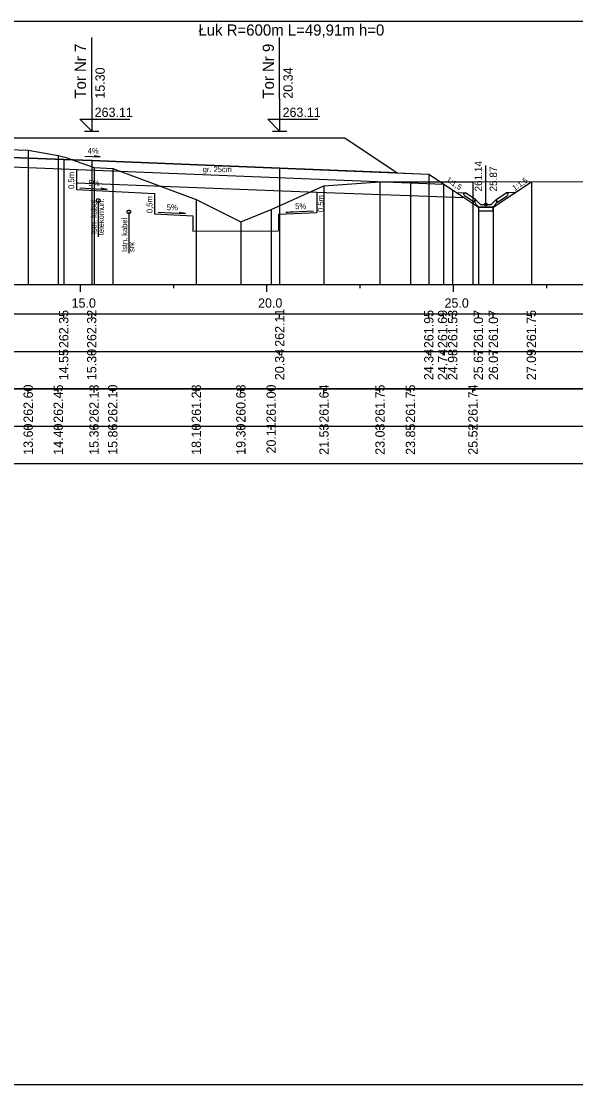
# Model space of a CAD drawing. Extents: x 6516023 to 6560129, y 5513077 to 5529206.
# Drawn here: x 6519523.62 to 6519538.49, y 5514551.66 to 5514580.16 of the extents above; entities that cross this region are included whole.
import ezdxf

# ---------------------------------------------------------------- set-up
doc = ezdxf.new("R2010")
doc.units = 0
for name, color, linetype in [('IR_default', 7, 'Continuous'), ('TOR_PRZEK_P-kable', 7, 'Continuous'), ('TOR_PRZEK_P-komponent', 7, 'Continuous'), ('TOR_PRZEK_P-odwodnienie', 7, 'Continuous'), ('TOR_PRZEK_P-opisy', 7, 'Continuous'), ('TOR_PRZEK_P-schodkowanie+wymiana', 7, 'Continuous'), ('TOR_PRZEK_P-tabelka istniejace', 7, 'Continuous'), ('TOR_PRZEK_P-tabelka projektowane', 7, 'Continuous'), ('TOR_PRZEK_P-teren istniejacy', 7, 'Continuous'), ('TOR_PRZEK_P-tory projektowane', 7, 'Continuous'), ('TOR_PRZEK_P-uklad odniesienia', 7, 'Continuous'), ('TOR_PRZEK_P-warstwa ochronna I', 7, 'Continuous'), ('TOR_PRZEK_P-warstwa ochronna II', 7, 'Continuous'), ('TOR_PS_T-skarpy projektowane', 7, 'Continuous'), ('TOR_RAMKI-ramka+tabelka 1', 7, 'Continuous')]:
    doc.layers.add(name, color=color, linetype=linetype)

msp = doc.modelspace()

# ---------------------------------------------------------------- linework, layer by layer
at = {"layer": 'IR_default'}
msp.add_lwpolyline([(6519522.829, 5514577.032), (6519523.763, 5514577.032), (6519527.263, 5514577.032), (6519528.41, 5514577.032), (6519528.802, 5514577.032), (6519531.418, 5514577.032), (6519532.302, 5514577.032), (6519533.353, 5514576.331), (6519533.708, 5514576.094), (6519534.339, 5514576.069), (6519534.552, 5514576.06), (6519535.029, 5514575.742), (6519535.19, 5514575.635), (6519535.191, 5514575.635), (6519535.192, 5514575.635), (6519535.351, 5514575.528), (6519535.882, 5514575.174), (6519535.983, 5514575.174), (6519536.282, 5514575.174), (6519536.429, 5514575.273), (6519536.867, 5514575.564), (6519536.935, 5514575.61), (6519537.302, 5514575.855)], dxfattribs=at)
at = {"layer": 'TOR_PRZEK_P-kable'}
for p, q in [((6519525.69, 5514575.349), (6519525.69, 5514574.375)), ((6519526.51, 5514575.048), (6519526.51, 5514573.938))]:
    msp.add_line(p, q, dxfattribs=at)
for centre in [(6519525.69, 5514575.349), (6519526.51, 5514575.048)]:
    msp.add_circle(centre, 0.05, dxfattribs=at)
at = {"layer": 'TOR_PRZEK_P-komponent'}
msp.add_lwpolyline([(6519522.513, 5514577.032), (6519523.763, 5514577.032), (6519527.263, 5514577.032), (6519528.802, 5514577.032), (6519532.302, 5514577.032), (6519533.708, 5514576.094), (6519530.552, 5514576.22), (6519525.513, 5514576.422), (6519524.763, 5514576.452), (6519523.138, 5514576.517)], dxfattribs=at)
at = {"layer": 'TOR_PRZEK_P-odwodnienie'}
for p, q in [((6519536.082, 5514575.244), (6519536.082, 5514576.288)), ((6519535.773, 5514575.304), (6519535.511, 5514575.478)), ((6519535.817, 5514575.37), (6519535.537, 5514575.557)), ((6519535.784, 5514575.32), (6519535.773, 5514575.304)), ((6519535.774, 5514575.339), (6519535.822, 5514575.363)), ((6519535.817, 5514575.37), (6519535.809, 5514575.358)), ((6519535.942, 5514575.244), (6519535.822, 5514575.363)), ((6519536.222, 5514575.244), (6519536.342, 5514575.363)), ((6519536.342, 5514575.363), (6519536.389, 5514575.339)), ((6519536.346, 5514575.37), (6519536.627, 5514575.557)), ((6519536.346, 5514575.37), (6519536.355, 5514575.358)), ((6519536.38, 5514575.32), (6519536.391, 5514575.304)), ((6519536.391, 5514575.304), (6519536.652, 5514575.478)), ((6519535.892, 5514575.174), (6519536.272, 5514575.174)), ((6519535.942, 5514575.244), (6519536.222, 5514575.244))]:
    msp.add_line(p, q, dxfattribs=at)
for points in [[(6519535.29, 5514575.569), (6519535.537, 5514575.557)], [(6519535.486, 5514575.53), (6519535.537, 5514575.557)], [(6519535.486, 5514575.53), (6519535.511, 5514575.478)], [(6519535.809, 5514575.358), (6519535.773, 5514575.339)], [(6519535.773, 5514575.339), (6519535.784, 5514575.32)], [(6519535.822, 5514575.244), (6519535.774, 5514575.339)], [(6519536.342, 5514575.244), (6519536.389, 5514575.339)], [(6519536.355, 5514575.358), (6519536.39, 5514575.339)], [(6519536.39, 5514575.339), (6519536.38, 5514575.32)], [(6519536.873, 5514575.569), (6519536.627, 5514575.557)], [(6519536.677, 5514575.53), (6519536.627, 5514575.557)], [(6519536.677, 5514575.53), (6519536.652, 5514575.478)], [(6519535.892, 5514575.174), (6519535.822, 5514575.244)], [(6519536.282, 5514575.174), (6519535.882, 5514575.174), (6519535.882, 5514575.074), (6519536.282, 5514575.074), (6519536.282, 5514575.174)], [(6519536.272, 5514575.174), (6519536.342, 5514575.244)], [(6519536.282, 5514575.174), (6519536.281, 5514575.175), (6519536.282, 5514575.174), (6519536.281, 5514575.174), (6519536.282, 5514575.174), (6519536.282, 5514575.174), (6519536.282, 5514575.174), (6519536.282, 5514575.175)]]:
    msp.add_lwpolyline(points, dxfattribs=at)
msp.add_circle((6519536.082, 5514575.244), 0.035, dxfattribs=at)
at = {"layer": 'TOR_PRZEK_P-opisy'}
msp.add_lwpolyline([(6519525.326, 5514576.544), (6519525.743, 5514576.525), (6519525.576, 5514576.553)], dxfattribs=at)
at = {"layer": 'TOR_PRZEK_P-schodkowanie+wymiana'}
for p, q in [((6519525.101, 5514576.188), (6519525.101, 5514575.645)), ((6519525.101, 5514575.645), (6519527.2, 5514575.54)), ((6519527.2, 5514575.54), (6519527.2, 5514574.997)), ((6519531.549, 5514575.025), (6519530.526, 5514574.974)), ((6519527.2, 5514574.997), (6519528.223, 5514574.946)), ((6519528.223, 5514574.946), (6519528.223, 5514574.533)), ((6519530.526, 5514574.978), (6519530.526, 5514574.537)), ((6519528.223, 5514574.533), (6519530.526, 5514574.537))]:
    msp.add_line(p, q, dxfattribs=at)
for points in [[(6519531.549, 5514575.568), (6519525.101, 5514575.82)], [(6519535.511, 5514575.422), (6519531.549, 5514575.568), (6519531.549, 5514575.025)]]:
    msp.add_lwpolyline(points, dxfattribs=at)
at = {"layer": 'TOR_PRZEK_P-tabelka istniejace'}
for p, q in [((6519523.81, 5514570.206), (6519523.81, 5514570.306)), ((6519524.615, 5514570.206), (6519524.615, 5514570.306)), ((6519525.575, 5514570.206), (6519525.575, 5514570.306)), ((6519526.077, 5514570.206), (6519526.077, 5514570.306)), ((6519528.317, 5514570.206), (6519528.317, 5514570.306)), ((6519529.512, 5514570.206), (6519529.512, 5514570.306)), ((6519530.325, 5514570.206), (6519530.325, 5514570.306)), ((6519531.741, 5514570.206), (6519531.741, 5514570.306)), ((6519533.243, 5514570.206), (6519533.243, 5514570.306)), ((6519534.06, 5514570.206), (6519534.06, 5514570.306)), ((6519535.734, 5514570.206), (6519535.734, 5514570.306)), ((6519459.163, 5514569.306), (6519552.963, 5514569.306)), ((6519523.81, 5514569.206), (6519523.81, 5514569.306)), ((6519524.615, 5514569.206), (6519524.615, 5514569.306)), ((6519525.575, 5514569.206), (6519525.575, 5514569.306)), ((6519526.077, 5514569.206), (6519526.077, 5514569.306)), ((6519528.317, 5514569.206), (6519528.317, 5514569.306)), ((6519529.512, 5514569.206), (6519529.512, 5514569.306)), ((6519530.325, 5514569.206), (6519530.325, 5514569.306)), ((6519531.741, 5514569.206), (6519531.741, 5514569.306)), ((6519533.243, 5514569.206), (6519533.243, 5514569.306)), ((6519534.06, 5514569.206), (6519534.06, 5514569.306)), ((6519535.734, 5514569.206), (6519535.734, 5514569.306))]:
    msp.add_line(p, q, dxfattribs=at)
for points in [[(6519523.81, 5514576.706), (6519523.81, 5514573.306), (6519523.81, 5514573.176), (6519523.81, 5514573.106)], [(6519524.615, 5514576.556), (6519524.615, 5514573.306), (6519524.615, 5514573.176), (6519524.615, 5514573.106)], [(6519525.575, 5514576.24), (6519525.575, 5514573.306), (6519525.575, 5514573.176), (6519525.575, 5514573.106)], [(6519526.077, 5514576.208), (6519526.077, 5514573.306), (6519526.077, 5514573.176), (6519526.077, 5514573.106)], [(6519531.741, 5514575.744), (6519531.741, 5514573.306), (6519531.741, 5514573.176), (6519531.741, 5514573.106)], [(6519533.243, 5514575.853), (6519533.243, 5514573.306), (6519533.243, 5514573.176), (6519533.243, 5514573.106)], [(6519534.06, 5514575.855), (6519534.06, 5514573.306), (6519534.06, 5514573.176), (6519534.06, 5514573.106)], [(6519535.734, 5514575.849), (6519535.734, 5514573.306), (6519535.734, 5514573.176), (6519535.734, 5514573.106)], [(6519528.317, 5514575.381), (6519528.317, 5514573.306), (6519528.317, 5514573.176), (6519528.317, 5514573.106)], [(6519530.325, 5514575.108), (6519530.325, 5514573.306), (6519530.325, 5514573.176), (6519530.325, 5514573.106)], [(6519529.512, 5514574.781), (6519529.512, 5514573.306), (6519529.512, 5514573.176), (6519529.512, 5514573.106)]]:
    msp.add_lwpolyline(points, dxfattribs=at)
msp.add_lwpolyline([(6519459.163, 5514570.306), (6519459.163, 5514568.306), (6519552.963, 5514568.306), (6519552.963, 5514570.306)], close=True, dxfattribs=at)
at = {"layer": 'TOR_PRZEK_P-tabelka projektowane'}
for p, q in [((6519524.763, 5514572.206), (6519524.763, 5514572.306)), ((6519525.513, 5514572.206), (6519525.513, 5514572.306)), ((6519530.552, 5514572.206), (6519530.552, 5514572.306)), ((6519534.552, 5514572.206), (6519534.552, 5514572.306)), ((6519534.95, 5514572.206), (6519534.95, 5514572.306)), ((6519535.192, 5514572.206), (6519535.192, 5514572.306)), ((6519535.882, 5514572.206), (6519535.882, 5514572.306)), ((6519536.282, 5514572.206), (6519536.282, 5514572.306)), ((6519537.302, 5514572.206), (6519537.302, 5514572.306)), ((6519459.163, 5514571.306), (6519552.963, 5514571.306)), ((6519524.763, 5514571.206), (6519524.763, 5514571.306)), ((6519525.513, 5514571.206), (6519525.513, 5514571.306)), ((6519530.552, 5514571.206), (6519530.552, 5514571.306)), ((6519534.552, 5514571.206), (6519534.552, 5514571.306)), ((6519534.95, 5514571.206), (6519534.95, 5514571.306)), ((6519535.192, 5514571.206), (6519535.192, 5514571.306)), ((6519535.882, 5514571.206), (6519535.882, 5514571.306)), ((6519536.282, 5514571.206), (6519536.282, 5514571.306)), ((6519537.302, 5514571.206), (6519537.302, 5514571.306))]:
    msp.add_line(p, q, dxfattribs=at)
for points in [[(6519524.763, 5514576.452), (6519524.763, 5514573.306), (6519524.763, 5514573.176), (6519524.763, 5514573.106)], [(6519525.513, 5514576.422), (6519525.513, 5514573.306), (6519525.513, 5514573.176), (6519525.513, 5514573.106)], [(6519530.552, 5514576.22), (6519530.552, 5514573.306), (6519530.552, 5514573.176), (6519530.552, 5514573.106)], [(6519534.552, 5514576.06), (6519534.552, 5514573.306), (6519534.552, 5514573.176), (6519534.552, 5514573.106)], [(6519534.95, 5514575.794), (6519534.95, 5514573.306), (6519534.95, 5514573.176), (6519534.95, 5514573.106)], [(6519535.192, 5514575.635), (6519535.192, 5514573.306), (6519535.192, 5514573.176), (6519535.192, 5514573.106)], [(6519537.302, 5514575.855), (6519537.302, 5514573.306), (6519537.302, 5514573.176), (6519537.302, 5514573.106)], [(6519535.882, 5514575.174), (6519535.882, 5514573.306), (6519535.882, 5514573.176), (6519535.882, 5514573.106)], [(6519536.282, 5514575.174), (6519536.282, 5514573.306), (6519536.282, 5514573.176), (6519536.282, 5514573.106)]]:
    msp.add_lwpolyline(points, dxfattribs=at)
msp.add_lwpolyline([(6519459.163, 5514572.306), (6519459.163, 5514570.306), (6519552.963, 5514570.306), (6519552.963, 5514572.306)], close=True, dxfattribs=at)
at = {"layer": 'TOR_PRZEK_P-teren istniejacy'}
msp.add_lwpolyline([(6519519.722, 5514576.838), (6519523.81, 5514576.706), (6519524.615, 5514576.556), (6519524.794, 5514576.516), (6519525.575, 5514576.24), (6519526.077, 5514576.208), (6519528.317, 5514575.381), (6519529.512, 5514574.781), (6519530.325, 5514575.108), (6519531.741, 5514575.744), (6519533.243, 5514575.853), (6519534.06, 5514575.855), (6519535.734, 5514575.849), (6519538.919, 5514575.86), (6519539.06, 5514575.859), (6519539.198, 5514575.845), (6519540.015, 5514575.665), (6519540.241, 5514575.539), (6519544.729, 5514575.703), (6519547.25, 5514575.732), (6519552.963, 5514575.693)], dxfattribs=at)
at = {"layer": 'TOR_PRZEK_P-tory projektowane'}
for p, q in [((6519525.513, 5514578.089), (6519525.513, 5514579.722)), ((6519530.552, 5514578.089), (6519530.552, 5514579.721)), ((6519525.513, 5514578.089), (6519525.513, 5514577.212)), ((6519530.552, 5514578.089), (6519530.552, 5514577.212)), ((6519525.513, 5514577.212), (6519525.194, 5514577.531)), ((6519525.194, 5514577.531), (6519526.538, 5514577.531)), ((6519530.552, 5514577.212), (6519530.232, 5514577.531)), ((6519530.232, 5514577.531), (6519531.577, 5514577.531)), ((6519525.321, 5514577.212), (6519525.705, 5514577.212)), ((6519530.36, 5514577.212), (6519530.743, 5514577.212))]:
    msp.add_line(p, q, dxfattribs=at)
at = {"layer": 'TOR_PRZEK_P-uklad odniesienia'}
for p, q in [((6519462.963, 5514573.106), (6519552.963, 5514573.106)), ((6519525.213, 5514572.906), (6519525.213, 5514573.106)), ((6519527.713, 5514573.006), (6519527.713, 5514573.106)), ((6519530.213, 5514572.906), (6519530.213, 5514573.106)), ((6519532.713, 5514573.006), (6519532.713, 5514573.106)), ((6519535.213, 5514572.906), (6519535.213, 5514573.106)), ((6519537.713, 5514573.006), (6519537.713, 5514573.106))]:
    msp.add_line(p, q, dxfattribs=at)
at = {"layer": 'TOR_PRZEK_P-warstwa ochronna I'}
msp.add_lwpolyline([(6519513.41, 5514575.828), (6519523.138, 5514576.217), (6519523.138, 5514576.267), (6519534.95, 5514575.794)], dxfattribs=at)
at = {"layer": 'TOR_PRZEK_P-warstwa ochronna II'}
msp.add_lwpolyline([(6519496.876, 5514575.292), (6519497.376, 5514575.287), (6519498.231, 5514574.717), (6519498.631, 5514574.717), (6519501.713, 5514576.259), (6519505.713, 5514576.419), (6519506.463, 5514576.449), (6519508.001, 5514576.449), (6519509.463, 5514576.453), (6519510.213, 5514576.423), (6519512.809, 5514576.319), (6519513.409, 5514576.128), (6519516.013, 5514576.232), (6519520.763, 5514576.422), (6519521.513, 5514576.452), (6519523.138, 5514576.517), (6519524.763, 5514576.452), (6519525.513, 5514576.422), (6519530.552, 5514576.22), (6519534.552, 5514576.06), (6519535.192, 5514575.635), (6519535.882, 5514575.174), (6519536.282, 5514575.174), (6519537.302, 5514575.855)], dxfattribs=at)
at = {"layer": 'TOR_PS_T-skarpy projektowane'}
for points in [[(6519525.194, 5514575.69), (6519525.929, 5514575.65), (6519525.756, 5514575.681)], [(6519527.293, 5514575.042), (6519528.028, 5514575.002), (6519527.855, 5514575.033)], [(6519531.456, 5514575.069), (6519530.72, 5514575.03), (6519530.893, 5514575.061)]]:
    msp.add_lwpolyline(points, dxfattribs=at)
at = {"layer": 'TOR_RAMKI-ramka+tabelka 1'}
msp.add_lwpolyline([(6519359.513, 5514580.156), (6519607.013, 5514580.156), (6519607.013, 5514551.656), (6519359.513, 5514551.656)], close=True, dxfattribs=at)

# ---------------------------------------------------------------- texts
at = {"layer": 'TOR_PRZEK_P-kable'}
for s, height, p in [('Istn. kabel', 0.14999, (6519525.645, 5514574.451)), ('telekomun.', 0.15, (6519525.84, 5514574.423)), ('Istn. kabel', 0.14999, (6519526.465, 5514573.974)), ('srk', 0.15, (6519526.659, 5514573.974))]:
    msp.add_text(s, height=height, rotation=90.0511, dxfattribs=at).set_placement(p)
at = {"layer": 'TOR_PRZEK_P-odwodnienie'}
for s, p in [('261.14', (6519535.982, 5514575.594)), ('25.87', (6519536.382, 5514575.594))]:
    msp.add_text(s, height=0.2, rotation=90, dxfattribs=at).set_placement(p)
at = {"layer": 'TOR_PRZEK_P-opisy'}
for s, rotation, p in [('4%', 359.8485, (6519525.405, 5514576.61)), ('1:1,5', 325.9299, (6519535.006, 5514575.874)), ('1:1,5', 34.0701, (6519536.854, 5514575.605))]:
    msp.add_text(s, height=0.15, rotation=rotation, dxfattribs=at).set_placement(p)
at = {"layer": 'TOR_PRZEK_P-schodkowanie+wymiana'}
for p in [(6519525.043, 5514575.661), (6519527.142, 5514575.013), (6519531.731, 5514575.041)]:
    msp.add_text('0,5m', height=0.1545, rotation=90, dxfattribs=at).set_placement(p)
at = {"layer": 'TOR_PRZEK_P-tabelka istniejace'}
for s, p in [('262.60', (6519523.935, 5514569.398)), ('262.45', (6519524.74, 5514569.397)), ('262.13', (6519525.7, 5514569.398)), ('262.10', (6519526.202, 5514569.398)), ('261.28', (6519528.442, 5514569.398)), ('260.68', (6519529.637, 5514569.398)), ('261.00', (6519530.45, 5514569.398)), ('261.64', (6519531.866, 5514569.399)), ('261.75', (6519533.368, 5514569.397)), ('261.75', (6519534.185, 5514569.397)), ('261.74', (6519535.859, 5514569.399)), ('13.60', (6519523.935, 5514568.538)), ('14.40', (6519524.74, 5514568.538)), ('15.36', (6519525.7, 5514568.538)), ('15.86', (6519526.202, 5514568.538)), ('18.10', (6519528.442, 5514568.538)), ('19.30', (6519529.637, 5514568.538)), ('20.11', (6519530.45, 5514568.573)), ('21.53', (6519531.866, 5514568.538)), ('23.03', (6519533.368, 5514568.538)), ('23.85', (6519534.185, 5514568.537)), ('25.52', (6519535.859, 5514568.54))]:
    msp.add_text(s, height=0.25, rotation=90, dxfattribs=at).set_placement(p)
at = {"layer": 'TOR_PRZEK_P-tabelka projektowane'}
for s, p in [('262.35', (6519524.888, 5514571.397)), ('262.32', (6519525.638, 5514571.4)), ('262.11', (6519530.677, 5514571.433)), ('261.95', (6519534.677, 5514571.397)), ('261.69', (6519535.045, 5514571.398)), ('261.53', (6519535.317, 5514571.398)), ('261.07', (6519536.007, 5514571.398)), ('261.07', (6519536.407, 5514571.398)), ('261.75', (6519537.427, 5514571.397)), ('14.55', (6519524.888, 5514570.537)), ('15.30', (6519525.638, 5514570.538)), ('20.34', (6519530.677, 5514570.539)), ('24.34', (6519534.677, 5514570.539)), ('24.74', (6519535.045, 5514570.539)), ('24.98', (6519535.317, 5514570.538)), ('25.67', (6519536.007, 5514570.538)), ('26.07', (6519536.407, 5514570.538)), ('27.09', (6519537.427, 5514570.538))]:
    msp.add_text(s, height=0.25, rotation=90, dxfattribs=at).set_placement(p)
at = {"layer": 'TOR_PRZEK_P-tory projektowane'}
for s, height, rotation, p in [('Łuk R=600m L=49,91m h=0', 0.3, 360, (6519528.374, 5514579.772)), ('Tor Nr 7', 0.3, 90, (6519525.358, 5514578.083)), ('Tor Nr 9', 0.3, 90, (6519530.397, 5514578.083)), ('15.30', 0.25, 90, (6519525.863, 5514578.082)), ('20.34', 0.25, 90, (6519530.902, 5514578.082))]:
    msp.add_text(s, height=height, rotation=rotation, dxfattribs=at).set_placement(p)
for p in [(6519525.593, 5514577.592), (6519530.632, 5514577.592)]:
    msp.add_text('263.11', height=0.25, dxfattribs=at).set_placement(p)
at = {"layer": 'TOR_PRZEK_P-uklad odniesienia'}
for s, p in [('15.0', (6519524.974, 5514572.481)), ('20.0', (6519529.974, 5514572.481)), ('25.0', (6519534.974, 5514572.481))]:
    msp.add_text(s, height=0.25, dxfattribs=at).set_placement(p)
at = {"layer": 'TOR_PRZEK_P-warstwa ochronna I'}
msp.add_text('gr. 25cm', height=0.15, dxfattribs=at).set_placement((6519528.492, 5514576.113))
at = {"layer": 'TOR_PS_T-skarpy projektowane'}
for p in [(6519525.426, 5514575.741), (6519527.525, 5514575.093), (6519530.967, 5514575.121)]:
    msp.add_text('5%', height=0.1545, dxfattribs=at).set_placement(p)

doc.saveas('drawing.dxf')
